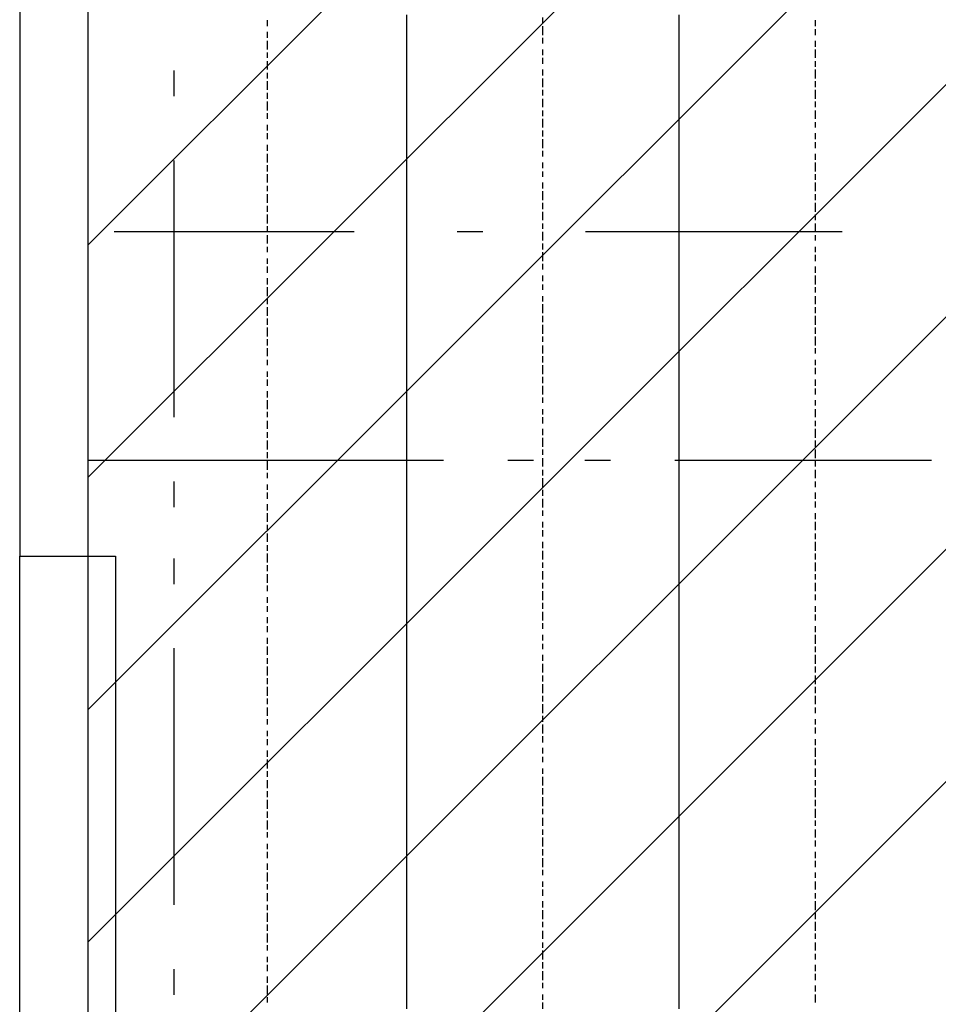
# Model space of a CAD drawing. Extents: x 997 to 109698, y 921 to 94021.
# Tile 370 of 656: x 6473 to 7814, y 55602 to 57040. Entities that reach past the tile are written whole.
import ezdxf

# ---------------------------------------------------------------- set-up
doc = ezdxf.new("R2010")
doc.units = 0
doc.header["$MEASUREMENT"] = 0
for name, color, linetype in [('12', 7, 'CONTINUOUS'), ('28', 7, 'CONTINUOUS'), ('40', 7, 'CONTINUOUS')]:
    doc.layers.add(name, color=color, linetype=linetype)

msp = doc.modelspace()

# ---------------------------------------------------------------- linework, layer by layer
at = {"layer": '12', "color": 1}
for p, q in [((6834.630503, 57030.563401), (6834.630503, 57039.563401)), ((7236.630503, 57034.563401), (7236.630503, 57043.563401)), ((7634.630503, 57030.563401), (7634.630503, 57039.563401)), ((7236.630503, 57017.563401), (7236.630503, 57030.563401)), ((7634.630503, 57017.563401), (7634.630503, 57026.563401)), ((6834.630503, 57013.563401), (6834.630503, 57022.563401)), ((7236.630503, 57005.563401), (7236.630503, 57013.563401)), ((6834.630503, 56996.563401), (6834.630503, 57009.563401)), ((7236.630503, 56988.563401), (7236.630503, 56996.563401)), ((7634.630503, 57000.563401), (7634.630503, 57009.563401)), ((7634.630503, 56984.563401), (7634.630503, 56996.563401)), ((6834.630503, 56984.563401), (6834.630503, 56992.563401)), ((7236.630503, 56975.563401), (7236.630503, 56984.563401)), ((6834.630503, 56967.563401), (6834.630503, 56979.563401)), ((7236.630503, 56958.563401), (7236.630503, 56967.563401)), ((7634.630503, 56971.563401), (7634.630503, 56979.563401)), ((7634.630503, 56954.563401), (7634.630503, 56967.563401)), ((6834.630503, 56954.563401), (6834.630503, 56962.563401)), ((7236.630503, 56941.563401), (7236.630503, 56954.563401)), ((6834.630503, 56937.563401), (6834.630503, 56950.563401)), ((7634.630503, 56941.563401), (7634.630503, 56950.563401)), ((6834.630503, 56924.563401), (6834.630503, 56933.563401)), ((7236.630503, 56929.563401), (7236.630503, 56937.563401)), ((7236.630503, 56912.563401), (7236.630503, 56924.563401)), ((7634.630503, 56924.563401), (7634.630503, 56937.563401)), ((6834.630503, 56907.563401), (6834.630503, 56920.563401)), ((7634.630503, 56912.563401), (7634.630503, 56920.563401)), ((6834.630503, 56895.563401), (6834.630503, 56903.563401)), ((7236.630503, 56899.563401), (7236.630503, 56907.563401)), ((7236.630503, 56882.563401), (7236.630503, 56895.563401)), ((7634.630503, 56895.563401), (7634.630503, 56907.563401)), ((6834.630503, 56878.563401), (6834.630503, 56886.563401)), ((7634.630503, 56882.563401), (7634.630503, 56890.563401)), ((6834.630503, 56865.563401), (6834.630503, 56874.563401)), ((7236.630503, 56869.563401), (7236.630503, 56878.563401)), ((7634.630503, 56865.563401), (7634.630503, 56874.563401)), ((6834.630503, 56848.563401), (6834.630503, 56857.563401)), ((7236.630503, 56852.563401), (7236.630503, 56865.563401)), ((7634.630503, 56852.563401), (7634.630503, 56861.563401)), ((6834.630503, 56831.563401), (6834.630503, 56844.563401)), ((7236.630503, 56840.563401), (7236.630503, 56848.563401)), ((7634.630503, 56835.563401), (7634.630503, 56844.563401)), ((6834.630503, 56818.563401), (6834.630503, 56827.563401)), ((7236.630503, 56823.563401), (7236.630503, 56831.563401)), ((7634.630503, 56818.563401), (7634.630503, 56831.563401)), ((6834.630503, 56802.563401), (6834.630503, 56814.563401)), ((7236.630503, 56810.563401), (7236.630503, 56818.563401)), ((7634.630503, 56806.563401), (7634.630503, 56814.563401)), ((6834.630503, 56789.563401), (6834.630503, 56797.563401)), ((7236.630503, 56793.563401), (7236.630503, 56802.563401)), ((7634.630503, 56789.563401), (7634.630503, 56802.563401)), ((6834.630503, 56772.563401), (6834.630503, 56785.563401)), ((7236.630503, 56776.563401), (7236.630503, 56789.563401)), ((7634.630503, 56776.563401), (7634.630503, 56785.563401)), ((6834.630503, 56759.563401), (6834.630503, 56768.563401)), ((7236.630503, 56763.563401), (7236.630503, 56772.563401)), ((7634.630503, 56759.563401), (7634.630503, 56772.563401)), ((6834.630503, 56742.563401), (6834.630503, 56755.563401)), ((7236.630503, 56747.563401), (7236.630503, 56759.563401)), ((7634.630503, 56747.563401), (7634.630503, 56755.563401)), ((6834.630503, 56730.563401), (6834.630503, 56738.563401)), ((7236.630503, 56734.563401), (7236.630503, 56742.563401)), ((7634.630503, 56730.563401), (7634.630503, 56742.563401)), ((6834.630503, 56713.563401), (6834.630503, 56725.563401)), ((7236.630503, 56717.563401), (7236.630503, 56730.563401)), ((7634.630503, 56717.563401), (7634.630503, 56725.563401)), ((6834.630503, 56700.563401), (6834.630503, 56708.563401)), ((7236.630503, 56704.563401), (7236.630503, 56713.563401)), ((7634.630503, 56700.563401), (7634.630503, 56708.563401)), ((7236.630503, 56687.563401), (7236.630503, 56700.563401)), ((7634.630503, 56687.563401), (7634.630503, 56696.563401)), ((6834.630503, 56683.563401), (6834.630503, 56691.563401)), ((6834.630503, 56670.563401), (6834.630503, 56679.563401)), ((7236.630503, 56675.563401), (7236.630503, 56683.563401)), ((7634.630503, 56670.563401), (7634.630503, 56679.563401)), ((7236.630503, 56658.563401), (7236.630503, 56666.563401)), ((7634.630503, 56653.563401), (7634.630503, 56666.563401)), ((6834.630503, 56653.563401), (6834.630503, 56662.563401)), ((7236.630503, 56645.563401), (7236.630503, 56653.563401)), ((6834.630503, 56636.563401), (6834.630503, 56649.563401)), ((7236.630503, 56628.563401), (7236.630503, 56636.563401)), ((7634.630503, 56641.563401), (7634.630503, 56649.563401)), ((7634.630503, 56624.563401), (7634.630503, 56636.563401)), ((6834.630503, 56624.563401), (6834.630503, 56632.563401)), ((7236.630503, 56611.563401), (7236.630503, 56624.563401)), ((6834.630503, 56607.563401), (6834.630503, 56620.563401)), ((7236.630503, 56598.563401), (7236.630503, 56607.563401)), ((7634.630503, 56611.563401), (7634.630503, 56620.563401)), ((7634.630503, 56594.563401), (7634.630503, 56607.563401)), ((6834.630503, 56594.563401), (6834.630503, 56603.563401)), ((7236.630503, 56581.563401), (7236.630503, 56594.563401)), ((6834.630503, 56577.563401), (6834.630503, 56590.563401)), ((7634.630503, 56581.563401), (7634.630503, 56590.563401)), ((6834.630503, 56564.563401), (6834.630503, 56573.563401)), ((7236.630503, 56569.563401), (7236.630503, 56577.563401)), ((7236.630503, 56552.563401), (7236.630503, 56564.563401)), ((7634.630503, 56564.563401), (7634.630503, 56577.563401)), ((6834.630503, 56548.563401), (6834.630503, 56560.563401)), ((7634.630503, 56552.563401), (7634.630503, 56560.563401)), ((6834.630503, 56535.563401), (6834.630503, 56543.563401)), ((7236.630503, 56539.563401), (7236.630503, 56548.563401)), ((7236.630503, 56522.563401), (7236.630503, 56535.563401)), ((7634.630503, 56535.563401), (7634.630503, 56543.563401)), ((6834.630503, 56518.563401), (6834.630503, 56526.563401)), ((7634.630503, 56522.563401), (7634.630503, 56531.563401)), ((6834.630503, 56505.563401), (6834.630503, 56514.563401)), ((7236.630503, 56509.563401), (7236.630503, 56518.563401)), ((7634.630503, 56505.563401), (7634.630503, 56514.563401)), ((6834.630503, 56488.563401), (6834.630503, 56497.563401)), ((7236.630503, 56492.563401), (7236.630503, 56505.563401)), ((7634.630503, 56492.563401), (7634.630503, 56501.563401)), ((6834.630503, 56471.563401), (6834.630503, 56484.563401)), ((7236.630503, 56480.563401), (7236.630503, 56488.563401)), ((7634.630503, 56476.563401), (7634.630503, 56484.563401)), ((6834.630503, 56459.563401), (6834.630503, 56467.563401)), ((7236.630503, 56463.563401), (7236.630503, 56471.563401)), ((7634.630503, 56459.563401), (7634.630503, 56471.563401)), ((6834.630503, 56442.563401), (6834.630503, 56454.563401)), ((7236.630503, 56450.563401), (7236.630503, 56459.563401)), ((7634.630503, 56446.563401), (7634.630503, 56454.563401)), ((6834.630503, 56429.563401), (6834.630503, 56437.563401)), ((7236.630503, 56433.563401), (7236.630503, 56442.563401)), ((7634.630503, 56429.563401), (7634.630503, 56442.563401)), ((6834.630503, 56412.563401), (6834.630503, 56425.563401)), ((7236.630503, 56416.563401), (7236.630503, 56429.563401)), ((7634.630503, 56416.563401), (7634.630503, 56425.563401)), ((6834.630503, 56399.563401), (6834.630503, 56408.563401)), ((7236.630503, 56404.563401), (7236.630503, 56412.563401)), ((7634.630503, 56399.563401), (7634.630503, 56412.563401)), ((6834.630503, 56382.563401), (6834.630503, 56395.563401)), ((7236.630503, 56387.563401), (7236.630503, 56399.563401)), ((7634.630503, 56387.563401), (7634.630503, 56395.563401)), ((6834.630503, 56370.563401), (6834.630503, 56378.563401)), ((7236.630503, 56374.563401), (7236.630503, 56382.563401)), ((7634.630503, 56370.563401), (7634.630503, 56382.563401)), ((7236.630503, 56357.563401), (7236.630503, 56370.563401)), ((7634.630503, 56357.563401), (7634.630503, 56365.563401)), ((6834.630503, 56353.563401), (6834.630503, 56361.563401)), ((6834.630503, 56340.563401), (6834.630503, 56349.563401)), ((7236.630503, 56344.563401), (7236.630503, 56353.563401)), ((7634.630503, 56340.563401), (7634.630503, 56349.563401)), ((7236.630503, 56327.563401), (7236.630503, 56340.563401)), ((7634.630503, 56327.563401), (7634.630503, 56336.563401)), ((6834.630503, 56323.563401), (6834.630503, 56332.563401)), ((7236.630503, 56315.563401), (7236.630503, 56323.563401)), ((6834.630503, 56306.563401), (6834.630503, 56319.563401)), ((7236.630503, 56298.563401), (7236.630503, 56306.563401)), ((7634.630503, 56310.563401), (7634.630503, 56319.563401)), ((7634.630503, 56294.563401), (7634.630503, 56306.563401)), ((6834.630503, 56294.563401), (6834.630503, 56302.563401)), ((7236.630503, 56285.563401), (7236.630503, 56294.563401)), ((6834.630503, 56277.563401), (6834.630503, 56289.563401)), ((7236.630503, 56268.563401), (7236.630503, 56277.563401)), ((7634.630503, 56281.563401), (7634.630503, 56289.563401)), ((7634.630503, 56264.563401), (7634.630503, 56277.563401)), ((6834.630503, 56264.563401), (6834.630503, 56272.563401)), ((7236.630503, 56251.563401), (7236.630503, 56264.563401)), ((6834.630503, 56247.563401), (6834.630503, 56260.563401)), ((7634.630503, 56251.563401), (7634.630503, 56260.563401)), ((6834.630503, 56234.563401), (6834.630503, 56243.563401)), ((7236.630503, 56239.563401), (7236.630503, 56247.563401)), ((7236.630503, 56222.563401), (7236.630503, 56234.563401)), ((7634.630503, 56234.563401), (7634.630503, 56247.563401)), ((6834.630503, 56217.563401), (6834.630503, 56230.563401)), ((7634.630503, 56222.563401), (7634.630503, 56230.563401)), ((6834.630503, 56205.563401), (6834.630503, 56213.563401)), ((7236.630503, 56209.563401), (7236.630503, 56217.563401)), ((7236.630503, 56192.563401), (7236.630503, 56205.563401)), ((7634.630503, 56205.563401), (7634.630503, 56217.563401)), ((6834.630503, 56188.563401), (6834.630503, 56196.563401)), ((7634.630503, 56192.563401), (7634.630503, 56200.563401)), ((6834.630503, 56175.563401), (6834.630503, 56183.563401)), ((7236.630503, 56179.563401), (7236.630503, 56188.563401)), ((7634.630503, 56175.563401), (7634.630503, 56183.563401)), ((6834.630503, 56158.563401), (6834.630503, 56167.563401)), ((7236.630503, 56162.563401), (7236.630503, 56175.563401)), ((7634.630503, 56162.563401), (7634.630503, 56171.563401)), ((6834.630503, 56145.563401), (6834.630503, 56154.563401)), ((7236.630503, 56150.563401), (7236.630503, 56158.563401)), ((7634.630503, 56145.563401), (7634.630503, 56154.563401)), ((6834.630503, 56128.563401), (6834.630503, 56137.563401)), ((7236.630503, 56133.563401), (7236.630503, 56141.563401)), ((7634.630503, 56128.563401), (7634.630503, 56141.563401)), ((6834.630503, 56112.563401), (6834.630503, 56124.563401)), ((7236.630503, 56120.563401), (7236.630503, 56128.563401)), ((7634.630503, 56116.563401), (7634.630503, 56124.563401)), ((6834.630503, 56099.563401), (6834.630503, 56107.563401)), ((7236.630503, 56103.563401), (7236.630503, 56112.563401)), ((7634.630503, 56099.563401), (7634.630503, 56112.563401)), ((6834.630503, 56082.563401), (6834.630503, 56095.563401)), ((7236.630503, 56086.563401), (7236.630503, 56099.563401)), ((7634.630503, 56086.563401), (7634.630503, 56095.563401)), ((6834.630503, 56069.563401), (6834.630503, 56078.563401)), ((7236.630503, 56073.563401), (7236.630503, 56082.563401)), ((7634.630503, 56069.563401), (7634.630503, 56082.563401)), ((6834.630503, 56052.563401), (6834.630503, 56065.563401)), ((7236.630503, 56056.563401), (7236.630503, 56069.563401)), ((7634.630503, 56056.563401), (7634.630503, 56065.563401)), ((6834.630503, 56040.563401), (6834.630503, 56048.563401)), ((7236.630503, 56044.563401), (7236.630503, 56052.563401)), ((7634.630503, 56040.563401), (7634.630503, 56052.563401)), ((6834.630503, 56023.563401), (6834.630503, 56035.563401)), ((7236.630503, 56027.563401), (7236.630503, 56040.563401)), ((7634.630503, 56027.563401), (7634.630503, 56035.563401)), ((6834.630503, 56010.563401), (6834.630503, 56018.563401)), ((7236.630503, 56014.563401), (7236.630503, 56023.563401)), ((7634.630503, 56010.563401), (7634.630503, 56018.563401)), ((7236.630503, 55997.563401), (7236.630503, 56010.563401)), ((7634.630503, 55997.563401), (7634.630503, 56006.563401)), ((6834.630503, 55993.563401), (6834.630503, 56001.563401)), ((6834.630503, 55980.563401), (6834.630503, 55989.563401)), ((7236.630503, 55984.563401), (7236.630503, 55993.563401)), ((7634.630503, 55980.563401), (7634.630503, 55989.563401)), ((7236.630503, 55968.563401), (7236.630503, 55976.563401)), ((7634.630503, 55963.563401), (7634.630503, 55976.563401)), ((6834.630503, 55963.563401), (6834.630503, 55972.563401)), ((7236.630503, 55955.563401), (7236.630503, 55963.563401)), ((6834.630503, 55946.563401), (6834.630503, 55959.563401)), ((7236.630503, 55938.563401), (7236.630503, 55946.563401)), ((7634.630503, 55951.563401), (7634.630503, 55959.563401)), ((7634.630503, 55934.563401), (7634.630503, 55946.563401)), ((6834.630503, 55934.563401), (6834.630503, 55942.563401)), ((7236.630503, 55921.563401), (7236.630503, 55934.563401)), ((6834.630503, 55917.563401), (6834.630503, 55929.563401)), ((7236.630503, 55908.563401), (7236.630503, 55917.563401)), ((7634.630503, 55921.563401), (7634.630503, 55929.563401)), ((7634.630503, 55904.563401), (7634.630503, 55917.563401)), ((6834.630503, 55904.563401), (6834.630503, 55913.563401)), ((7236.630503, 55891.563401), (7236.630503, 55904.563401)), ((6834.630503, 55887.563401), (6834.630503, 55900.563401)), ((7634.630503, 55891.563401), (7634.630503, 55900.563401)), ((6834.630503, 55874.563401), (6834.630503, 55883.563401)), ((7236.630503, 55879.563401), (7236.630503, 55887.563401)), ((7236.630503, 55862.563401), (7236.630503, 55874.563401)), ((7634.630503, 55874.563401), (7634.630503, 55887.563401)), ((6834.630503, 55857.563401), (6834.630503, 55870.563401)), ((7634.630503, 55862.563401), (7634.630503, 55870.563401)), ((6834.630503, 55845.563401), (6834.630503, 55853.563401)), ((7236.630503, 55849.563401), (7236.630503, 55857.563401)), ((7236.630503, 55832.563401), (7236.630503, 55845.563401)), ((7634.630503, 55845.563401), (7634.630503, 55857.563401)), ((6834.630503, 55828.563401), (6834.630503, 55836.563401)), ((7634.630503, 55832.563401), (7634.630503, 55841.563401)), ((6834.630503, 55815.563401), (6834.630503, 55824.563401)), ((7236.630503, 55819.563401), (7236.630503, 55828.563401)), ((7634.630503, 55815.563401), (7634.630503, 55824.563401)), ((6834.630503, 55798.563401), (6834.630503, 55807.563401)), ((7236.630503, 55802.563401), (7236.630503, 55815.563401)), ((7634.630503, 55802.563401), (7634.630503, 55811.563401)), ((6834.630503, 55781.563401), (6834.630503, 55794.563401)), ((7236.630503, 55790.563401), (7236.630503, 55798.563401)), ((7634.630503, 55786.563401), (7634.630503, 55794.563401)), ((6834.630503, 55769.563401), (6834.630503, 55777.563401)), ((7236.630503, 55773.563401), (7236.630503, 55781.563401)), ((7634.630503, 55769.563401), (7634.630503, 55781.563401)), ((6834.630503, 55752.563401), (6834.630503, 55764.563401)), ((7236.630503, 55760.563401), (7236.630503, 55769.563401)), ((7634.630503, 55756.563401), (7634.630503, 55764.563401)), ((6834.630503, 55739.563401), (6834.630503, 55747.563401)), ((7236.630503, 55743.563401), (7236.630503, 55752.563401)), ((7634.630503, 55739.563401), (7634.630503, 55752.563401)), ((6834.630503, 55722.563401), (6834.630503, 55735.563401)), ((7236.630503, 55726.563401), (7236.630503, 55739.563401)), ((7634.630503, 55726.563401), (7634.630503, 55735.563401)), ((6834.630503, 55709.563401), (6834.630503, 55718.563401)), ((7236.630503, 55714.563401), (7236.630503, 55722.563401)), ((7634.630503, 55709.563401), (7634.630503, 55722.563401)), ((6834.630503, 55692.563401), (6834.630503, 55705.563401)), ((7236.630503, 55697.563401), (7236.630503, 55709.563401)), ((7634.630503, 55697.563401), (7634.630503, 55705.563401)), ((6834.630503, 55680.563401), (6834.630503, 55688.563401)), ((7236.630503, 55684.563401), (7236.630503, 55692.563401)), ((7634.630503, 55680.563401), (7634.630503, 55692.563401)), ((7236.630503, 55667.563401), (7236.630503, 55680.563401)), ((7634.630503, 55667.563401), (7634.630503, 55675.563401)), ((6834.630503, 55663.563401), (6834.630503, 55671.563401)), ((6834.630503, 55650.563401), (6834.630503, 55659.563401)), ((7236.630503, 55654.563401), (7236.630503, 55663.563401)), ((7634.630503, 55650.563401), (7634.630503, 55659.563401)), ((7236.630503, 55637.563401), (7236.630503, 55650.563401)), ((7634.630503, 55637.563401), (7634.630503, 55646.563401)), ((6834.630503, 55633.563401), (6834.630503, 55642.563401)), ((6834.630503, 55616.563401), (6834.630503, 55629.563401)), ((7236.630503, 55625.563401), (7236.630503, 55633.563401)), ((7634.630503, 55620.563401), (7634.630503, 55629.563401)), ((7236.630503, 55608.563401), (7236.630503, 55616.563401)), ((7634.630503, 55604.563401), (7634.630503, 55616.563401)), ((6834.630503, 55604.563401), (6834.630503, 55612.563401)), ((7236.630503, 55595.563401), (7236.630503, 55604.563401))]:
    msp.add_line(p, q, dxfattribs=at)
at = {"layer": '12', "color": 5}
for p, q in [((7037.630503, 57034.563401), (7037.630503, 57047.563401)), ((7435.630503, 57034.563401), (7435.630503, 57047.563401)), ((7037.630503, 57026.563401), (7037.630503, 57034.563401)), ((7037.630503, 57017.563401), (7037.630503, 57026.563401)), ((7435.630503, 57026.563401), (7435.630503, 57034.563401)), ((7435.630503, 57017.563401), (7435.630503, 57026.563401)), ((7037.630503, 57005.563401), (7037.630503, 57017.563401)), ((7435.630503, 57005.563401), (7435.630503, 57017.563401)), ((7037.630503, 56996.563401), (7037.630503, 57005.563401)), ((7037.630503, 56984.563401), (7037.630503, 56996.563401)), ((7435.630503, 56996.563401), (7435.630503, 57005.563401)), ((7435.630503, 56984.563401), (7435.630503, 56996.563401)), ((7037.630503, 56975.563401), (7037.630503, 56984.563401)), ((7435.630503, 56975.563401), (7435.630503, 56984.563401)), ((7037.630503, 56967.563401), (7037.630503, 56975.563401)), ((7037.630503, 56954.563401), (7037.630503, 56967.563401)), ((7435.630503, 56967.563401), (7435.630503, 56975.563401)), ((7435.630503, 56954.563401), (7435.630503, 56967.563401)), ((7037.630503, 56945.563401), (7037.630503, 56954.563401)), ((7435.630503, 56945.563401), (7435.630503, 56954.563401)), ((7037.630503, 56937.563401), (7037.630503, 56945.563401)), ((7435.630503, 56937.563401), (7435.630503, 56945.563401)), ((7037.630503, 56924.563401), (7037.630503, 56937.563401)), ((7037.630503, 56916.563401), (7037.630503, 56924.563401)), ((7435.630503, 56924.563401), (7435.630503, 56937.563401)), ((7435.630503, 56916.563401), (7435.630503, 56924.563401)), ((7037.630503, 56907.563401), (7037.630503, 56916.563401)), ((7435.630503, 56907.563401), (7435.630503, 56916.563401)), ((7037.630503, 56895.563401), (7037.630503, 56907.563401)), ((7037.630503, 56886.563401), (7037.630503, 56895.563401)), ((7435.630503, 56895.563401), (7435.630503, 56907.563401)), ((7435.630503, 56886.563401), (7435.630503, 56895.563401)), ((7037.630503, 56878.563401), (7037.630503, 56886.563401)), ((7435.630503, 56874.563401), (7435.630503, 56886.563401)), ((7037.630503, 56865.563401), (7037.630503, 56878.563401)), ((7435.630503, 56865.563401), (7435.630503, 56874.563401)), ((7037.630503, 56857.563401), (7037.630503, 56865.563401)), ((7037.630503, 56844.563401), (7037.630503, 56857.563401)), ((7435.630503, 56857.563401), (7435.630503, 56865.563401)), ((7435.630503, 56844.563401), (7435.630503, 56857.563401)), ((7037.630503, 56835.563401), (7037.630503, 56844.563401)), ((7435.630503, 56835.563401), (7435.630503, 56844.563401)), ((7037.630503, 56827.563401), (7037.630503, 56835.563401)), ((7037.630503, 56814.563401), (7037.630503, 56827.563401)), ((7435.630503, 56827.563401), (7435.630503, 56835.563401)), ((7435.630503, 56814.563401), (7435.630503, 56827.563401)), ((7037.630503, 56806.563401), (7037.630503, 56814.563401)), ((7435.630503, 56806.563401), (7435.630503, 56814.563401)), ((7037.630503, 56797.563401), (7037.630503, 56806.563401)), ((7037.630503, 56785.563401), (7037.630503, 56797.563401)), ((7435.630503, 56797.563401), (7435.630503, 56806.563401)), ((7435.630503, 56785.563401), (7435.630503, 56797.563401)), ((7037.630503, 56776.563401), (7037.630503, 56785.563401)), ((7435.630503, 56776.563401), (7435.630503, 56785.563401)), ((7037.630503, 56768.563401), (7037.630503, 56776.563401)), ((7037.630503, 56755.563401), (7037.630503, 56768.563401)), ((7435.630503, 56763.563401), (7435.630503, 56776.563401)), ((7037.630503, 56747.563401), (7037.630503, 56755.563401)), ((7435.630503, 56755.563401), (7435.630503, 56763.563401)), ((7435.630503, 56747.563401), (7435.630503, 56755.563401)), ((7037.630503, 56734.563401), (7037.630503, 56747.563401)), ((7435.630503, 56734.563401), (7435.630503, 56747.563401)), ((7037.630503, 56725.563401), (7037.630503, 56734.563401)), ((7037.630503, 56717.563401), (7037.630503, 56725.563401)), ((7435.630503, 56725.563401), (7435.630503, 56734.563401)), ((7435.630503, 56717.563401), (7435.630503, 56725.563401)), ((7037.630503, 56704.563401), (7037.630503, 56717.563401)), ((7435.630503, 56704.563401), (7435.630503, 56717.563401)), ((7037.630503, 56696.563401), (7037.630503, 56704.563401)), ((7037.630503, 56687.563401), (7037.630503, 56696.563401)), ((7435.630503, 56696.563401), (7435.630503, 56704.563401)), ((7435.630503, 56687.563401), (7435.630503, 56696.563401)), ((7037.630503, 56675.563401), (7037.630503, 56687.563401)), ((7435.630503, 56675.563401), (7435.630503, 56687.563401)), ((7037.630503, 56666.563401), (7037.630503, 56675.563401)), ((7037.630503, 56658.563401), (7037.630503, 56666.563401)), ((7435.630503, 56666.563401), (7435.630503, 56675.563401)), ((7435.630503, 56658.563401), (7435.630503, 56666.563401)), ((7037.630503, 56645.563401), (7037.630503, 56658.563401)), ((7435.630503, 56645.563401), (7435.630503, 56658.563401)), ((7037.630503, 56636.563401), (7037.630503, 56645.563401)), ((7037.630503, 56624.563401), (7037.630503, 56636.563401)), ((7435.630503, 56636.563401), (7435.630503, 56645.563401)), ((7435.630503, 56624.563401), (7435.630503, 56636.563401)), ((7037.630503, 56615.563401), (7037.630503, 56624.563401)), ((7435.630503, 56615.563401), (7435.630503, 56624.563401)), ((7037.630503, 56607.563401), (7037.630503, 56615.563401)), ((7037.630503, 56594.563401), (7037.630503, 56607.563401)), ((7435.630503, 56607.563401), (7435.630503, 56615.563401)), ((7435.630503, 56594.563401), (7435.630503, 56607.563401)), ((7037.630503, 56586.563401), (7037.630503, 56594.563401)), ((7435.630503, 56586.563401), (7435.630503, 56594.563401)), ((7037.630503, 56577.563401), (7037.630503, 56586.563401)), ((7435.630503, 56577.563401), (7435.630503, 56586.563401)), ((7037.630503, 56564.563401), (7037.630503, 56577.563401)), ((7037.630503, 56556.563401), (7037.630503, 56564.563401)), ((7435.630503, 56564.563401), (7435.630503, 56577.563401)), ((7435.630503, 56556.563401), (7435.630503, 56564.563401)), ((7037.630503, 56548.563401), (7037.630503, 56556.563401)), ((7435.630503, 56548.563401), (7435.630503, 56556.563401)), ((7037.630503, 56535.563401), (7037.630503, 56548.563401)), ((7037.630503, 56526.563401), (7037.630503, 56535.563401)), ((7435.630503, 56535.563401), (7435.630503, 56548.563401)), ((7435.630503, 56526.563401), (7435.630503, 56535.563401)), ((7037.630503, 56514.563401), (7037.630503, 56526.563401)), ((7435.630503, 56514.563401), (7435.630503, 56526.563401)), ((7037.630503, 56505.563401), (7037.630503, 56514.563401)), ((7435.630503, 56505.563401), (7435.630503, 56514.563401)), ((7037.630503, 56497.563401), (7037.630503, 56505.563401)), ((7037.630503, 56484.563401), (7037.630503, 56497.563401)), ((7435.630503, 56497.563401), (7435.630503, 56505.563401)), ((7435.630503, 56484.563401), (7435.630503, 56497.563401)), ((7037.630503, 56476.563401), (7037.630503, 56484.563401)), ((7435.630503, 56476.563401), (7435.630503, 56484.563401)), ((7037.630503, 56467.563401), (7037.630503, 56476.563401)), ((7037.630503, 56454.563401), (7037.630503, 56467.563401)), ((7435.630503, 56467.563401), (7435.630503, 56476.563401)), ((7435.630503, 56454.563401), (7435.630503, 56467.563401)), ((7037.630503, 56446.563401), (7037.630503, 56454.563401)), ((7435.630503, 56446.563401), (7435.630503, 56454.563401)), ((7037.630503, 56437.563401), (7037.630503, 56446.563401)), ((7037.630503, 56425.563401), (7037.630503, 56437.563401)), ((7435.630503, 56437.563401), (7435.630503, 56446.563401)), ((7435.630503, 56425.563401), (7435.630503, 56437.563401)), ((7037.630503, 56416.563401), (7037.630503, 56425.563401)), ((7435.630503, 56416.563401), (7435.630503, 56425.563401)), ((7037.630503, 56404.563401), (7037.630503, 56416.563401)), ((7435.630503, 56404.563401), (7435.630503, 56416.563401)), ((7037.630503, 56395.563401), (7037.630503, 56404.563401)), ((7037.630503, 56387.563401), (7037.630503, 56395.563401)), ((7435.630503, 56395.563401), (7435.630503, 56404.563401)), ((7435.630503, 56387.563401), (7435.630503, 56395.563401)), ((7037.630503, 56374.563401), (7037.630503, 56387.563401)), ((7435.630503, 56374.563401), (7435.630503, 56387.563401)), ((7037.630503, 56365.563401), (7037.630503, 56374.563401)), ((7037.630503, 56357.563401), (7037.630503, 56365.563401)), ((7435.630503, 56365.563401), (7435.630503, 56374.563401)), ((7435.630503, 56357.563401), (7435.630503, 56365.563401)), ((7037.630503, 56344.563401), (7037.630503, 56357.563401)), ((7435.630503, 56344.563401), (7435.630503, 56357.563401)), ((7037.630503, 56336.563401), (7037.630503, 56344.563401)), ((7037.630503, 56327.563401), (7037.630503, 56336.563401)), ((7435.630503, 56336.563401), (7435.630503, 56344.563401)), ((7435.630503, 56327.563401), (7435.630503, 56336.563401)), ((7037.630503, 56315.563401), (7037.630503, 56327.563401)), ((7435.630503, 56315.563401), (7435.630503, 56327.563401)), ((7037.630503, 56306.563401), (7037.630503, 56315.563401)), ((7037.630503, 56298.563401), (7037.630503, 56306.563401)), ((7435.630503, 56306.563401), (7435.630503, 56315.563401)), ((7435.630503, 56294.563401), (7435.630503, 56306.563401)), ((7037.630503, 56285.563401), (7037.630503, 56298.563401)), ((7435.630503, 56285.563401), (7435.630503, 56294.563401)), ((7037.630503, 56277.563401), (7037.630503, 56285.563401)), ((7037.630503, 56264.563401), (7037.630503, 56277.563401)), ((7435.630503, 56277.563401), (7435.630503, 56285.563401)), ((7435.630503, 56264.563401), (7435.630503, 56277.563401)), ((7037.630503, 56255.563401), (7037.630503, 56264.563401)), ((7435.630503, 56255.563401), (7435.630503, 56264.563401)), ((7037.630503, 56247.563401), (7037.630503, 56255.563401)), ((7435.630503, 56247.563401), (7435.630503, 56255.563401)), ((7037.630503, 56234.563401), (7037.630503, 56247.563401)), ((7037.630503, 56226.563401), (7037.630503, 56234.563401)), ((7435.630503, 56234.563401), (7435.630503, 56247.563401)), ((7435.630503, 56226.563401), (7435.630503, 56234.563401)), ((7037.630503, 56217.563401), (7037.630503, 56226.563401)), ((7435.630503, 56217.563401), (7435.630503, 56226.563401)), ((7037.630503, 56205.563401), (7037.630503, 56217.563401)), ((7037.630503, 56196.563401), (7037.630503, 56205.563401)), ((7435.630503, 56205.563401), (7435.630503, 56217.563401)), ((7435.630503, 56196.563401), (7435.630503, 56205.563401)), ((7037.630503, 56188.563401), (7037.630503, 56196.563401)), ((7435.630503, 56183.563401), (7435.630503, 56196.563401)), ((7037.630503, 56175.563401), (7037.630503, 56188.563401)), ((7435.630503, 56175.563401), (7435.630503, 56183.563401)), ((7037.630503, 56167.563401), (7037.630503, 56175.563401)), ((7037.630503, 56154.563401), (7037.630503, 56167.563401)), ((7435.630503, 56167.563401), (7435.630503, 56175.563401)), ((7435.630503, 56154.563401), (7435.630503, 56167.563401)), ((7037.630503, 56145.563401), (7037.630503, 56154.563401)), ((7435.630503, 56145.563401), (7435.630503, 56154.563401)), ((7037.630503, 56137.563401), (7037.630503, 56145.563401)), ((7037.630503, 56124.563401), (7037.630503, 56137.563401)), ((7435.630503, 56137.563401), (7435.630503, 56145.563401)), ((7435.630503, 56124.563401), (7435.630503, 56137.563401)), ((7037.630503, 56116.563401), (7037.630503, 56124.563401)), ((7435.630503, 56116.563401), (7435.630503, 56124.563401)), ((7037.630503, 56107.563401), (7037.630503, 56116.563401)), ((7037.630503, 56095.563401), (7037.630503, 56107.563401)), ((7435.630503, 56107.563401), (7435.630503, 56116.563401)), ((7435.630503, 56095.563401), (7435.630503, 56107.563401)), ((7037.630503, 56086.563401), (7037.630503, 56095.563401)), ((7435.630503, 56086.563401), (7435.630503, 56095.563401)), ((7037.630503, 56078.563401), (7037.630503, 56086.563401)), ((7037.630503, 56065.563401), (7037.630503, 56078.563401)), ((7435.630503, 56078.563401), (7435.630503, 56086.563401)), ((7435.630503, 56065.563401), (7435.630503, 56078.563401)), ((7037.630503, 56056.563401), (7037.630503, 56065.563401)), ((7435.630503, 56056.563401), (7435.630503, 56065.563401)), ((7037.630503, 56044.563401), (7037.630503, 56056.563401)), ((7435.630503, 56044.563401), (7435.630503, 56056.563401)), ((7037.630503, 56035.563401), (7037.630503, 56044.563401)), ((7037.630503, 56027.563401), (7037.630503, 56035.563401)), ((7435.630503, 56035.563401), (7435.630503, 56044.563401)), ((7435.630503, 56027.563401), (7435.630503, 56035.563401)), ((7037.630503, 56014.563401), (7037.630503, 56027.563401)), ((7435.630503, 56014.563401), (7435.630503, 56027.563401)), ((7037.630503, 56006.563401), (7037.630503, 56014.563401)), ((7037.630503, 55997.563401), (7037.630503, 56006.563401)), ((7435.630503, 56006.563401), (7435.630503, 56014.563401)), ((7435.630503, 55997.563401), (7435.630503, 56006.563401)), ((7037.630503, 55984.563401), (7037.630503, 55997.563401)), ((7435.630503, 55984.563401), (7435.630503, 55997.563401)), ((7037.630503, 55976.563401), (7037.630503, 55984.563401)), ((7037.630503, 55968.563401), (7037.630503, 55976.563401)), ((7435.630503, 55976.563401), (7435.630503, 55984.563401)), ((7435.630503, 55968.563401), (7435.630503, 55976.563401)), ((7037.630503, 55955.563401), (7037.630503, 55968.563401)), ((7435.630503, 55955.563401), (7435.630503, 55968.563401)), ((7037.630503, 55946.563401), (7037.630503, 55955.563401)), ((7037.630503, 55934.563401), (7037.630503, 55946.563401)), ((7435.630503, 55946.563401), (7435.630503, 55955.563401)), ((7435.630503, 55934.563401), (7435.630503, 55946.563401)), ((7037.630503, 55925.563401), (7037.630503, 55934.563401)), ((7435.630503, 55925.563401), (7435.630503, 55934.563401)), ((7037.630503, 55917.563401), (7037.630503, 55925.563401)), ((7037.630503, 55904.563401), (7037.630503, 55917.563401)), ((7435.630503, 55917.563401), (7435.630503, 55925.563401)), ((7435.630503, 55904.563401), (7435.630503, 55917.563401)), ((7037.630503, 55896.563401), (7037.630503, 55904.563401)), ((7435.630503, 55896.563401), (7435.630503, 55904.563401)), ((7037.630503, 55887.563401), (7037.630503, 55896.563401)), ((7435.630503, 55887.563401), (7435.630503, 55896.563401)), ((7037.630503, 55874.563401), (7037.630503, 55887.563401)), ((7037.630503, 55866.563401), (7037.630503, 55874.563401)), ((7435.630503, 55874.563401), (7435.630503, 55887.563401)), ((7435.630503, 55866.563401), (7435.630503, 55874.563401)), ((7037.630503, 55857.563401), (7037.630503, 55866.563401)), ((7435.630503, 55857.563401), (7435.630503, 55866.563401)), ((7037.630503, 55845.563401), (7037.630503, 55857.563401)), ((7037.630503, 55836.563401), (7037.630503, 55845.563401)), ((7435.630503, 55845.563401), (7435.630503, 55857.563401)), ((7435.630503, 55836.563401), (7435.630503, 55845.563401)), ((7037.630503, 55824.563401), (7037.630503, 55836.563401)), ((7435.630503, 55824.563401), (7435.630503, 55836.563401)), ((7037.630503, 55815.563401), (7037.630503, 55824.563401)), ((7435.630503, 55815.563401), (7435.630503, 55824.563401)), ((7037.630503, 55807.563401), (7037.630503, 55815.563401)), ((7037.630503, 55794.563401), (7037.630503, 55807.563401)), ((7435.630503, 55807.563401), (7435.630503, 55815.563401)), ((7435.630503, 55794.563401), (7435.630503, 55807.563401)), ((7037.630503, 55786.563401), (7037.630503, 55794.563401)), ((7435.630503, 55786.563401), (7435.630503, 55794.563401)), ((7037.630503, 55777.563401), (7037.630503, 55786.563401)), ((7037.630503, 55764.563401), (7037.630503, 55777.563401)), ((7435.630503, 55777.563401), (7435.630503, 55786.563401)), ((7435.630503, 55764.563401), (7435.630503, 55777.563401)), ((7037.630503, 55756.563401), (7037.630503, 55764.563401)), ((7435.630503, 55756.563401), (7435.630503, 55764.563401)), ((7037.630503, 55747.563401), (7037.630503, 55756.563401)), ((7037.630503, 55735.563401), (7037.630503, 55747.563401)), ((7435.630503, 55747.563401), (7435.630503, 55756.563401)), ((7435.630503, 55735.563401), (7435.630503, 55747.563401)), ((7037.630503, 55726.563401), (7037.630503, 55735.563401)), ((7435.630503, 55726.563401), (7435.630503, 55735.563401)), ((7037.630503, 55718.563401), (7037.630503, 55726.563401)), ((7037.630503, 55705.563401), (7037.630503, 55718.563401)), ((7435.630503, 55714.563401), (7435.630503, 55726.563401)), ((7037.630503, 55697.563401), (7037.630503, 55705.563401)), ((7435.630503, 55705.563401), (7435.630503, 55714.563401)), ((7435.630503, 55697.563401), (7435.630503, 55705.563401)), ((7037.630503, 55684.563401), (7037.630503, 55697.563401)), ((7435.630503, 55684.563401), (7435.630503, 55697.563401)), ((7037.630503, 55675.563401), (7037.630503, 55684.563401)), ((7037.630503, 55667.563401), (7037.630503, 55675.563401)), ((7435.630503, 55675.563401), (7435.630503, 55684.563401)), ((7435.630503, 55667.563401), (7435.630503, 55675.563401)), ((7037.630503, 55654.563401), (7037.630503, 55667.563401)), ((7435.630503, 55654.563401), (7435.630503, 55667.563401)), ((7037.630503, 55646.563401), (7037.630503, 55654.563401)), ((7037.630503, 55637.563401), (7037.630503, 55646.563401)), ((7435.630503, 55646.563401), (7435.630503, 55654.563401)), ((7435.630503, 55637.563401), (7435.630503, 55646.563401)), ((7037.630503, 55625.563401), (7037.630503, 55637.563401)), ((7435.630503, 55625.563401), (7435.630503, 55637.563401)), ((7037.630503, 55616.563401), (7037.630503, 55625.563401)), ((7037.630503, 55608.563401), (7037.630503, 55616.563401)), ((7435.630503, 55616.563401), (7435.630503, 55625.563401)), ((7435.630503, 55604.563401), (7435.630503, 55616.563401)), ((7037.630503, 55595.563401), (7037.630503, 55608.563401)), ((7435.630503, 55595.563401), (7435.630503, 55604.563401))]:
    msp.add_line(p, q, dxfattribs=at)
at = {"layer": '28', "color": 2}
for p, q in [((8547.12745, 58685.955237), (6572.636205, 56711.463993)), ((8886.538705, 58685.955237), (6572.636205, 56372.052738)), ((9225.94996, 58685.955237), (6572.636205, 56032.641483)), ((9565.361215, 58685.955237), (6572.636205, 55693.230228)), ((9904.77247, 58685.955237), (6572.636205, 55353.818973)), ((10244.183725, 58685.955237), (6572.636205, 55014.407718)), ((10583.59498, 58685.955237), (6572.636205, 54674.996463))]:
    msp.add_line(p, q, dxfattribs=at)
at = {"layer": '28', "color": 4}
for p, q in [((6961.130503, 56730.563401), (6610.630503, 56730.563401)), ((7673.630503, 56730.563401), (7298.630503, 56730.563401))]:
    msp.add_line(p, q, dxfattribs=at)
at = {"layer": '28', "color": 4, "linetype": 'Continuous'}
msp.add_line((7148.630503, 56730.563401), (7111.130503, 56730.563401), dxfattribs=at)
at = {"layer": '40', "color": 8, "linetype": 'Continuous'}
for p, q in [((6472.636205, 59035.955237), (6472.636205, 56256.826103)), ((6572.636205, 56256.826103), (6572.636205, 58935.955237)), ((6697.636205, 56965.954238), (6697.636205, 56928.454238)), ((6697.636205, 56834.704238), (6697.636205, 56459.704238)), ((6572.636205, 56396.826102), (7091.386205, 56396.826102)), ((7185.136205, 56396.826102), (7222.636205, 56396.826102)), ((7297.636205, 56396.826102), (7335.136205, 56396.826102)), ((7428.886205, 56396.826102), (7803.886205, 56396.826102)), ((6697.636205, 56365.954238), (6697.636205, 56328.454238)), ((6472.636205, 53056.826103), (6472.636205, 56256.826103)), ((6472.636205, 56256.826103), (6572.636205, 56256.826103)), ((6572.636205, 56256.826103), (6612.636205, 56256.826103)), ((6572.636205, 53056.826103), (6572.636205, 56256.826103)), ((6612.636205, 56256.826103), (6612.636205, 53056.826103)), ((6697.636205, 56253.454238), (6697.636205, 56215.954238)), ((6697.636205, 56122.204238), (6697.636205, 55747.204238)), ((6697.636205, 55653.454238), (6697.636205, 55615.954238))]:
    msp.add_line(p, q, dxfattribs=at)

doc.saveas('drawing.dxf')
